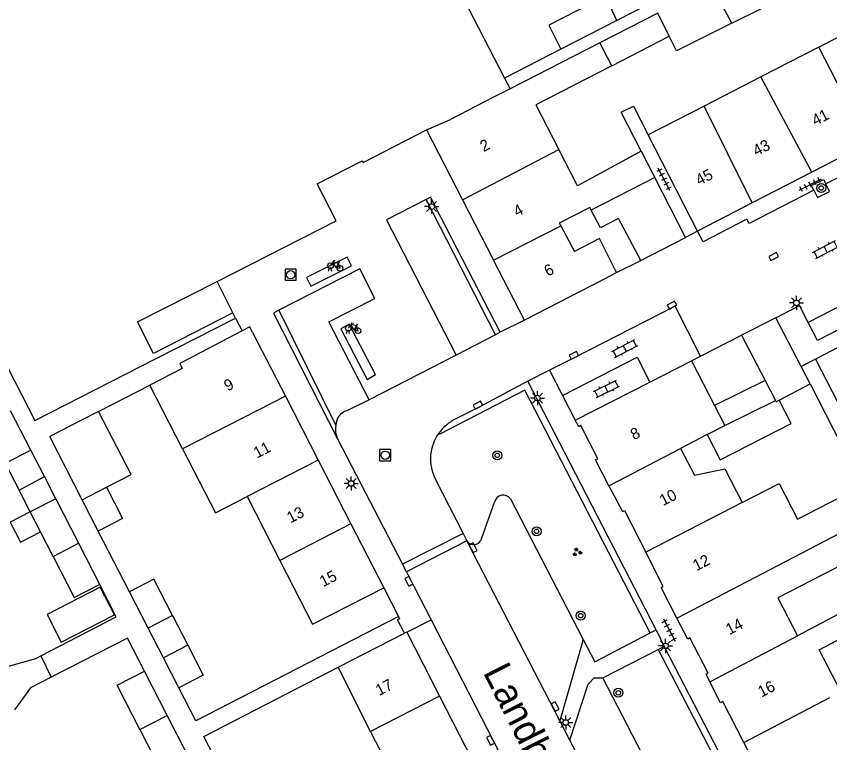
# Model space of a CAD drawing. Extents: x 132994 to 136000, y 393499 to 395512.
# Drawn here: x 134580.3 to 134652.7, y 394531.4 to 394596.1 of the extents above; entities that cross this region are included whole.
import ezdxf

# ---------------------------------------------------------------- set-up
doc = ezdxf.new("R2010")
doc.units = 0
for name, color, linetype in [('gg-afsc-erfafscheiding', 7, 'Continuous'), ('gg-afsc-hekwerk', 7, 'Continuous'), ('gg-afsc-muur', 7, 'Continuous'), ('gg-anno-huisnummerreeks BGT', 7, 'Continuous'), ('gg-anno-openbare ruimte label', 7, 'Continuous'), ('gg-bbg-bijgebouw', 7, 'Continuous'), ('gg-bbg-gedigitaliseerde bebouwing', 7, 'Continuous'), ('gg-bbg-gedigitaliseerde bijgebouw', 7, 'Continuous'), ('gg-bbg-hoofdgebouw', 7, 'Continuous'), ('gg-bbg-luifel en loopbrug', 7, 'Continuous'), ('gg-bbg-tussenscheiding', 7, 'Continuous'), ('gg-knt-verharding', 7, 'Continuous'), ('gg-knt-verharding nz', 7, 'Continuous'), ('gt-grn-groengrens', 7, 'Continuous'), ('gt-grn-vlakafsluiter', 7, 'Continuous'), ('gt-grn-weggrens', 7, 'Continuous'), ('gt-symb-boom', 7, 'Continuous'), ('gt-symb-fietsenrek', 7, 'Continuous'), ('gt-symb-groenvak', 7, 'Continuous'), ('gt-symb-klinker verharding', 7, 'Continuous'), ('gt-symb-kolk', 7, 'Continuous'), ('gt-symb-lichtmast', 7, 'Continuous'), ('gt-symb-rioolschacht', 7, 'Continuous'), ('gt-symb-tegel verharding', 7, 'Continuous')]:
    doc.layers.add(name, color=color, linetype=linetype)

# ---------------------------------------------------------------- blocks, each defined once
blk = doc.blocks.new('gt0-KOLK')
at = {"layer": 'gt-symb-kolk'}
blk.add_lwpolyline([(0, 0), (0.375, 0), (0.375, 0.4), (-0.375, 0.4), (-0.375, 0), (0, 0)], dxfattribs=at)
blk = doc.blocks.new('gt0-BOOM')
at = {"layer": 'gt-symb-boom'}
for radius in [0.4, 0.2]:
    blk.add_circle((0, 0), radius, dxfattribs=at)
blk = doc.blocks.new('gt0-RS')
at = {"layer": 'gt-symb-rioolschacht'}
blk.add_lwpolyline([(-0.5, -0.5), (0.5, -0.5), (0.5, 0.5), (-0.5, 0.5)], close=True, dxfattribs=at)
blk.add_circle((0, 0), 0.375, dxfattribs=at)
blk = doc.blocks.new('gt0-LMAST')
at = {"layer": 'gt-symb-lichtmast'}
for p, q in [((-0.182, 0.173), (-0.447, 0.438)), ((-0.005, 0.246), (-0.005, 0.621)), ((0.172, 0.173), (0.437, 0.438)), ((-0.255, -0.004), (-0.63, -0.004)), ((-0.182, -0.181), (-0.447, -0.446)), ((-0.005, -0.254), (-0.005, -0.629)), ((0.437, -0.446), (0.172, -0.181)), ((0.245, -0.004), (0.62, -0.004))]:
    blk.add_line(p, q, dxfattribs=at)
blk.add_circle((-0.005, -0.004), 0.25, dxfattribs=at)
blk = doc.blocks.new('gt0-FREK')
at = {"layer": 'gt-symb-fietsenrek'}
for p, q in [((0.259, 0.762), (0.294, 0.823)), ((0.54, 0.335), (0.259, 0.762)), ((0.294, 0.823), (0.767, 0.714)), ((0.757, 0.841), (0.866, 0.816)), ((0.767, 0.714), (0.84, 0.822)), ((0.767, 0.714), (0.54, 0.335)), ((0.895, 0.252), (0.767, 0.714))]:
    blk.add_line(p, q, dxfattribs=at)
for points in [[(0.036, 0.476), (0.228, 0.708), (0.259, 0.762)], [(0.294, 0.823), (0.36, 0.937), (0.452, 0.935)], [(-0.124, 0), (-0.047, 0.312), (0.053, 0.312), (0.12, 0)], [(0.54, 0.335), (0.555, 0.305), (0.895, 0.252)]]:
    blk.add_lwpolyline(points, dxfattribs=at)
for centre in [(0.036, 0.476), (0.895, 0.252)]:
    blk.add_circle(centre, 0.252, dxfattribs=at)
blk = doc.blocks.new('gt0-KL1')
at = {"layer": 'gt-symb-klinker verharding'}
for p, q in [((-1.15, 0.3), (1.15, 0.3)), ((-1, -0.3), (-1, 0.3)), ((-0.5, 0.3), (-0.5, 0.45)), ((0, -0.3), (0, 0.3)), ((0.5, 0.3), (0.5, 0.45)), ((1, -0.3), (1, 0.3)), ((-1.15, -0.3), (1.15, -0.3)), ((-0.5, -0.45), (-0.5, -0.3)), ((0.5, -0.45), (0.5, -0.3))]:
    blk.add_line(p, q, dxfattribs=at)
blk = doc.blocks.new('gt0-TEG1')
at = {"layer": 'gt-symb-tegel verharding'}
for p, q in [((-1.125, 0), (1.125, 0)), ((-0.9, -0.25), (-0.9, 0.25)), ((-0.45, -0.25), (-0.45, 0.25)), ((0, -0.25), (0, 0.25)), ((0.45, -0.25), (0.45, 0.25)), ((0.9, -0.25), (0.9, 0.25))]:
    blk.add_line(p, q, dxfattribs=at)
blk = doc.blocks.new('gt0-GRVAK')
at = {"layer": 'gt-symb-groenvak'}
for p, q in [((-0.11, 0.189), (-0.228, 0.24)), ((-0.182, 0.153), (0.088, 0.153)), ((-0.091, 0.211), (-0.156, 0.322)), ((-0.047, 0.214), (-0.047, 0.393)), ((-0.004, 0.211), (0.061, 0.322)), ((0.015, 0.189), (0.133, 0.24)), ((0.262, -0.052), (0.197, 0.059)), ((0.305, -0.049), (0.305, 0.13)), ((0.349, -0.052), (0.414, 0.059)), ((-0.245, -0.228), (-0.363, -0.177)), ((-0.318, -0.264), (-0.047, -0.264)), ((-0.226, -0.206), (-0.291, -0.095)), ((-0.183, -0.203), (-0.183, -0.024)), ((-0.139, -0.206), (-0.074, -0.095)), ((-0.12, -0.228), (-0.002, -0.177)), ((0.243, -0.074), (0.125, -0.023)), ((0.17, -0.11), (0.441, -0.11)), ((0.368, -0.074), (0.486, -0.023))]:
    blk.add_line(p, q, dxfattribs=at)

msp = doc.modelspace()

# ---------------------------------------------------------------- linework, layer by layer
at = {"layer": 'gg-afsc-erfafscheiding'}
for p, q in [((134652.235, 394605.248), (134633.726, 394595.726)), ((134628.72, 394593.15), (134623.731, 394590.583)), ((134634.103, 394587.544), (134635.183, 394588.093)), ((134650.926, 394563.372), (134655.545, 394554.301)), ((134590.342, 394544.885), (134587.571, 394550.279)), ((134612.97, 394545.24), (134614.291, 394542.666))]:
    msp.add_line(p, q, dxfattribs=at)
for points in [[(134582.467, 394539.176), (134589.177, 394542.659), (134587.696, 394545.541)], [(134614.291, 394542.666), (134596.244, 394533.396), (134594.734, 394536.335)], [(134614.291, 394542.666), (134614.391, 394542.471), (134614.213, 394542.38)], [(134591.69, 394537.802), (134590.161, 394540.745), (134583.391, 394537.268)], [(134578.304, 394537.912), (134582.011, 394538.934), (134582.467, 394539.176)], [(134598.349, 394529.299), (134596.957, 394532.008), (134608.92, 394538.153)], [(134583.391, 394537.268), (134581.553, 394536.34), (134580.123, 394534.376)]]:
    msp.add_lwpolyline(points, dxfattribs=at)
at = {"layer": 'gg-afsc-hekwerk'}
for p, q in [((134599.558, 394569.701), (134598.142, 394572.482)), ((134614.83, 394541.179), (134614.213, 394542.38)), ((134582.467, 394539.176), (134583.391, 394537.268))]:
    msp.add_line(p, q, dxfattribs=at)
at = {"layer": 'gg-afsc-muur'}
for p, q in [((134635.183, 394588.093), (134636.5, 394585.53)), ((134635.872, 394584.099), (134634.103, 394587.544)), ((134633.699, 394573.275), (134635.837, 394574.352)), ((134641.169, 394565.846), (134644.82, 394567.7)), ((134640.36, 394565.437), (134641.169, 394565.846))]:
    msp.add_line(p, q, dxfattribs=at)
at = {"layer": 'gg-bbg-bijgebouw'}
for p, q in [((134639.822, 394576.405), (134637.081, 394581.741)), ((134631.439, 394578.842), (134631.317, 394579.078)), ((134635.837, 394574.352), (134639.822, 394576.405)), ((134647.865, 394569.25), (134644.82, 394567.7)), ((134650.115, 394564.929), (134647.865, 394569.25)), ((134650.926, 394563.372), (134650.115, 394564.929)), ((134648.152, 394561.928), (134650.926, 394563.372)), ((134647.892, 394561.793), (134648.152, 394561.928))]:
    msp.add_line(p, q, dxfattribs=at)
msp.add_lwpolyline([(134635.837, 394574.352), (134633.869, 394578.097), (134632.25, 394577.264), (134631.439, 394578.842)], dxfattribs=at)
at = {"layer": 'gg-bbg-gedigitaliseerde bebouwing'}
for p, q in [((134618.016, 394601.616), (134623.731, 394590.583)), ((134632.213, 394593.737), (134624.213, 394589.647)), ((134651.68, 394593.353), (134646.533, 394590.701)), ((134623.731, 394590.583), (134624.213, 394589.647)), ((134646.533, 394590.701), (134641.472, 394588.093)), ((134641.472, 394588.093), (134636.5, 394585.53)), ((134630.219, 394581.005), (134628.561, 394584.223)), ((134635.872, 394584.099), (134630.219, 394581.005)), ((134628.72, 394577.445), (134629.945, 394575.167)), ((134640.36, 394565.437), (134642.419, 394561.44)), ((134595.049, 394564.751), (134592.157, 394563.265)), ((134595.075, 394557.584), (134592.157, 394563.265)), ((134642.419, 394561.44), (134643.335, 394559.662)), ((134641.752, 394558.872), (134639.384, 394557.631)), ((134600.814, 394553.353), (134603.727, 394547.669)), ((134608.92, 394538.153), (134614.83, 394541.179)), ((134611.81, 394532.457), (134608.92, 394538.153)), ((134614.693, 394526.774), (134611.81, 394532.457))]:
    msp.add_line(p, q, dxfattribs=at)
for points in [[(134651.68, 394593.353), (134654.409, 394594.758), (134652.408, 394598.645), (134654.687, 394599.818), (134656.2, 394596.874)], [(134633.28, 394591.688), (134626.511, 394588.2), (134628.561, 394584.223)], [(134631.317, 394579.078), (134628.595, 394577.678), (134628.72, 394577.445)], [(134595.075, 394557.584), (134597.993, 394551.904), (134600.814, 394553.353)], [(134639.384, 394557.631), (134640.626, 394555.255), (134643.316, 394555.804), (134644.858, 394552.811)], [(134644.858, 394552.811), (134648.16, 394554.502), (134649.789, 394551.337), (134655.545, 394554.301)], [(134658.067, 394549.497), (134648.038, 394544.333), (134649.801, 394540.969)], [(134603.727, 394547.669), (134606.635, 394541.994), (134612.97, 394545.24)], [(134653.655, 394535.997), (134651.71, 394539.709), (134654.907, 394541.392), (134653.992, 394543.171), (134649.801, 394540.969)]]:
    msp.add_lwpolyline(points, dxfattribs=at)
at = {"layer": 'gg-bbg-gedigitaliseerde bijgebouw'}
for p, q in [((134637.356, 394596.366), (134632.213, 394593.737)), ((134633.726, 394595.726), (134628.72, 394593.15)), ((134633.28, 394591.688), (134638.376, 394594.315)), ((134644.82, 394567.7), (134646.91, 394563.68)), ((134646.91, 394563.68), (134647.833, 394561.906)), ((134643.335, 394559.662), (134647.833, 394561.906)), ((134647.833, 394561.906), (134647.892, 394561.793)), ((134581.563, 394557.479), (134579.76, 394560.989)), ((134587.6, 394560.924), (134585.955, 394560.079)), ((134585.955, 394560.079), (134583.25, 394558.689)), ((134584.709, 394555.85), (134583.25, 394558.689)), ((134579.295, 394556.314), (134581.563, 394557.479)), ((134586.14, 394553.064), (134584.709, 394555.85)), ((134588.311, 394554.18), (134589.743, 394551.394)), ((134583.791, 394553.141), (134581.525, 394551.976)), ((134583.791, 394553.141), (134585.821, 394549.191)), ((134587.571, 394550.279), (134586.14, 394553.064)), ((134582.439, 394550.197), (134581.525, 394551.976)), ((134589.743, 394551.394), (134587.571, 394550.279)), ((134583.554, 394548.026), (134582.439, 394550.197)), ((134585.821, 394549.191), (134587.696, 394545.541)), ((134583.554, 394548.026), (134585.429, 394544.376)), ((134585.429, 394544.376), (134587.621, 394545.503)), ((134587.621, 394545.503), (134587.696, 394545.541)), ((134592.005, 394541.648), (134590.342, 394544.885)), ((134594.178, 394542.764), (134595.536, 394540.12)), ((134593.363, 394539.004), (134592.005, 394541.648)), ((134595.536, 394540.12), (134593.363, 394539.004)), ((134593.712, 394533.865), (134591.69, 394537.802)), ((134595.577, 394530.235), (134593.712, 394533.865))]:
    msp.add_line(p, q, dxfattribs=at)
for points in [[(134643.961, 394595.488), (134649.238, 394598.113), (134648.093, 394600.416)], [(134633.726, 394595.726), (134632.702, 394597.897), (134627.667, 394595.307), (134628.72, 394593.15)], [(134643.961, 394595.488), (134639.016, 394593.029), (134638.376, 394594.315)], [(134641.752, 394558.872), (134642.903, 394556.623), (134649.216, 394559.846), (134648.152, 394561.928)], [(134588.311, 394554.18), (134590.49, 394555.299), (134587.6, 394560.924)], [(134594.178, 394542.764), (134592.514, 394546.002), (134590.342, 394544.885)], [(134587.737, 394545.277), (134583.011, 394542.848), (134584.278, 394540.382), (134589.004, 394542.811), (134587.737, 394545.277)], [(134591.278, 394532.614), (134589.255, 394536.552), (134591.69, 394537.802)], [(134591.278, 394532.614), (134593.142, 394528.984), (134595.577, 394530.235)]]:
    msp.add_lwpolyline(points, dxfattribs=at)
at = {"layer": 'gg-bbg-hoofdgebouw'}
for p, q in [((134616.766, 394585.977), (134619.98, 394579.741)), ((134640.89, 394576.98), (134636.5, 394585.53)), ((134656.061, 394584.792), (134651.07, 394582.222)), ((134651.07, 394582.222), (134645.752, 394579.484)), ((134619.98, 394579.741), (134622.742, 394574.381)), ((134645.752, 394579.484), (134640.89, 394576.98)), ((134625.49, 394569.05), (134622.742, 394574.381)), ((134631.49, 394572.13), (134633.699, 394573.275)), ((134631.49, 394572.13), (134625.49, 394569.05)), ((134599.794, 394569.225), (134599.558, 394569.701)), ((134601.306, 394567.963), (134604.223, 394562.281)), ((134656.759, 394568.349), (134651.4, 394565.59)), ((134651.4, 394565.59), (134654.474, 394559.563)), ((134636.655, 394563.543), (134640.36, 394565.437)), ((134630, 394560.14), (134636.655, 394563.543)), ((134604.223, 394562.281), (134607.139, 394556.6)), ((134607.139, 394556.6), (134610.056, 394550.918)), ((134610.056, 394550.918), (134612.97, 394545.24)), ((134615.02, 394541.27), (134614.83, 394541.179)), ((134615.02, 394541.27), (134617.931, 394535.601)), ((134617.931, 394535.601), (134620.842, 394529.932))]:
    msp.add_line(p, q, dxfattribs=at)
for points in [[(134550.009, 394612.434), (134550.583, 394611.395), (134550.666, 394611.442), (134567.314, 394582.152), (134569.861, 394583.608), (134581.929, 394560.107), (134592.725, 394565.648), (134592.737, 394565.626), (134599.794, 394569.225)], [(134598.142, 394572.482), (134608.738, 394577.873), (134607.056, 394581.175), (134611.064, 394583.228), (134611.133, 394583.092), (134616.766, 394585.977)], [(134635.872, 394584.099), (134636.914, 394582.065), (134637.081, 394581.741)], [(134633.699, 394573.275), (134632.168, 394576.311), (134629.945, 394575.167)], [(134599.558, 394569.701), (134592.501, 394566.085), (134591.076, 394568.887), (134598.142, 394572.482)], [(134601.306, 394567.963), (134601.061, 394568.444), (134600.382, 394568.092)], [(134600.382, 394568.092), (134594.817, 394565.203), (134595.049, 394564.751)], [(134633.015, 394554.31), (134631.82, 394556.61), (134632.02, 394556.71), (134630.51, 394559.67), (134630.32, 394559.56), (134630, 394560.14)], [(134633.015, 394554.31), (134634.21, 394552.01), (134634.41, 394552.11), (134636.296, 394548.41)], [(134639.059, 394542.531), (134637.65, 394545.26), (134637.85, 394545.36), (134636.296, 394548.41)], [(134641.993, 394536.858), (134641.65, 394537.53), (134641.84, 394537.63), (134640.22, 394540.78), (134640.02, 394540.67), (134639.059, 394542.531)], [(134645.006, 394531.475), (134643.14, 394535.1), (134642.94, 394535), (134641.993, 394536.858)], [(134647.597, 394525.952), (134646.42, 394528.24), (134646.62, 394528.34), (134645.006, 394531.475)]]:
    msp.add_lwpolyline(points, dxfattribs=at)
at = {"layer": 'gg-bbg-luifel en loopbrug'}
for p, q in [((134646.91, 394563.68), (134642.419, 394561.44)), ((134582.774, 394555.121), (134581.563, 394557.479)), ((134579.295, 394556.314), (134580.523, 394553.925)), ((134580.523, 394553.925), (134582.774, 394555.121)), ((134583.791, 394553.141), (134582.774, 394555.121)), ((134581.525, 394551.976), (134580.523, 394553.925)), ((134594.734, 394536.335), (134593.363, 394539.004))]:
    msp.add_line(p, q, dxfattribs=at)
for points in [[(134581.525, 394551.976), (134579.746, 394551.062), (134580.661, 394549.283), (134582.439, 394550.197)], [(134595.536, 394540.12), (134596.907, 394537.451), (134594.734, 394536.335)]]:
    msp.add_lwpolyline(points, dxfattribs=at)
at = {"layer": 'gg-bbg-tussenscheiding'}
for p, q in [((134643.961, 394595.488), (134642.745, 394597.757)), ((134638.376, 394594.315), (134637.356, 394596.366)), ((134633.28, 394591.688), (134632.213, 394593.737)), ((134656.061, 394584.792), (134651.68, 394593.353)), ((134651.07, 394582.222), (134646.533, 394590.701)), ((134624.213, 394589.647), (134622.749, 394588.899)), ((134622.749, 394588.899), (134618.915, 394586.891)), ((134645.752, 394579.484), (134641.472, 394588.093)), ((134616.766, 394585.977), (134618.915, 394586.891)), ((134619.98, 394579.741), (134628.561, 394584.223)), ((134637.081, 394581.741), (134631.439, 394578.842)), ((134622.742, 394574.381), (134628.72, 394577.445)), ((134604.223, 394562.281), (134597.902, 394559.036)), ((134597.902, 394559.036), (134595.075, 394557.584)), ((134641.752, 394558.872), (134643.335, 394559.662)), ((134633.015, 394554.31), (134639.384, 394557.631)), ((134607.139, 394556.6), (134600.814, 394553.353)), ((134586.14, 394553.064), (134588.311, 394554.18)), ((134644.858, 394552.811), (134636.296, 394548.41)), ((134639.059, 394542.531), (134656.856, 394551.808)), ((134610.056, 394550.918), (134603.727, 394547.669)), ((134583.554, 394548.026), (134585.821, 394549.191)), ((134594.178, 394542.764), (134592.005, 394541.648)), ((134641.993, 394536.858), (134649.801, 394540.969)), ((134617.931, 394535.601), (134611.81, 394532.457)), ((134645.006, 394531.475), (134652.668, 394535.479)), ((134591.278, 394532.614), (134593.712, 394533.865))]:
    msp.add_line(p, q, dxfattribs=at)
at = {"layer": 'gg-knt-verharding'}
for p, q in [((134656.782, 394583.46), (134652.318, 394581.165)), ((134640.89, 394576.98), (134639.822, 394576.405)), ((134647.865, 394569.25), (134649.954, 394570.35)), ((134650.742, 394568.829), (134649.954, 394570.35)), ((134599.794, 394569.225), (134600.382, 394568.092)), ((134625.49, 394569.05), (134623.335, 394567.967)), ((134622.918, 394567.752), (134619.404, 394565.94)), ((134623.335, 394567.967), (134622.918, 394567.752)), ((134619.404, 394565.94), (134611.67, 394561.957)), ((134627.721, 394564.61), (134625.79, 394563.615)), ((134627.721, 394564.61), (134628.879, 394562.338)), ((134637.2, 394541.5), (134625.79, 394563.615)), ((134611.67, 394561.957), (134609.697, 394560.989)), ((134628.879, 394562.338), (134630, 394560.14)), ((134608.872, 394558.497), (134614.653, 394547.329)), ((134617.59, 394554.88), (134620.035, 394550.069)), ((134621.68, 394549.602), (134622.819, 394552.861)), ((134624.25, 394553.15), (134630.718, 394540.637)), ((134620.035, 394550.069), (134614.653, 394547.329)), ((134620.035, 394550.069), (134620.364, 394549.421)), ((134620.364, 394549.421), (134614.997, 394546.664)), ((134614.997, 394546.664), (134614.653, 394547.329)), ((134636.669, 394541.221), (134637.2, 394541.5)), ((134630.718, 394540.637), (134628.65, 394533.402)), ((134632.46, 394537.22), (134637.386, 394539.746)), ((134637.386, 394539.746), (134637.92, 394540.02)), ((134637.92, 394540.02), (134650.254, 394516.256)), ((134629.543, 394531.662), (134628.65, 394533.402))]:
    msp.add_line(p, q, dxfattribs=at)
for points in [[(134651.238, 394580.609), (134651.018, 394581.02), (134652.118, 394581.572), (134652.318, 394581.165)], [(134651.238, 394580.609), (134651.583, 394579.966), (134652.647, 394580.497), (134652.318, 394581.165)], [(134623.335, 394567.967), (134617.149, 394579.989), (134616.76, 394579.791)], [(134651.238, 394580.609), (134645.484, 394577.65), (134645.28, 394578.05), (134641.384, 394576.028), (134640.89, 394576.98)], [(134616.76, 394579.791), (134613.206, 394577.98), (134619.404, 394565.94)], [(134669.277, 394576.356), (134651.568, 394567.234), (134650.742, 394568.829)], [(134611.67, 394561.957), (134608.087, 394568.911), (134612.184, 394570.987), (134610.85, 394573.601), (134603.654, 394569.925)], [(134603.654, 394569.925), (134603.178, 394569.681), (134608.872, 394558.497)], [(134625.79, 394563.615), (134621.454, 394561.304), (134619.389, 394560.253)], [(134614.997, 394546.664), (134615.118, 394546.428), (134617.193, 394542.386)], [(134617.193, 394542.386), (134638.957, 394500), (134648.224, 394481.742)], [(134630.718, 394540.637), (134631.75, 394538.64), (134636.669, 394541.221)], [(134629.543, 394531.662), (134631.172, 394536.661), (134631.707, 394537.227), (134632.46, 394537.22)], [(134638.175, 394514.867), (134640.37, 394521.97), (134632.46, 394537.22)]]:
    msp.add_lwpolyline(points, dxfattribs=at)
for centre, radius, start, end in [((134610.1, 394559.656), 1.393, 106.83279, 178.76893), ((134621.047, 394556.709), 3.912, 115.07724, 144.45256), ((134610.539, 394559.333), 1.865, 169.08135, 206.62528), ((134621.047, 394556.71), 3.912, 144.46245, 207.89828), ((134623.602, 394552.669), 0.806, 36.57502, 166.26036), ((134620.982, 394549.801), 0.726, 211.56458, 344.09784)]:
    msp.add_arc(centre, radius, start, end, dxfattribs=at)
at = {"layer": 'gg-knt-verharding nz'}
for p, q in [((134620.49, 394549.185), (134620.364, 394549.421)), ((134628.65, 394533.402), (134620.49, 394549.185)), ((134638.175, 394514.867), (134629.543, 394531.662))]:
    msp.add_line(p, q, dxfattribs=at)
for points in [[(134669.277, 394576.356), (134668.446, 394577.948), (134650.742, 394568.829)], [(134610.109, 394573.89), (134609.728, 394574.648), (134606.099, 394572.837), (134606.48, 394572.079), (134610.109, 394573.89)], [(134641.169, 394565.846), (134638.894, 394570.304), (134638.731, 394570.205), (134629.976, 394565.734), (134627.721, 394564.61)], [(134611.501, 394563.781), (134612.254, 394564.199), (134609.911, 394568.682), (134609.158, 394568.265), (134611.501, 394563.781)], [(134628.879, 394562.338), (134635.532, 394565.745), (134636.655, 394563.543)]]:
    msp.add_lwpolyline(points, dxfattribs=at)
at = {"layer": 'gt-grn-groengrens'}
for p, q in [((134622.918, 394567.752), (134616.76, 394579.791)), ((134603.654, 394569.925), (134608.708, 394559.686)), ((134636.669, 394541.221), (134625.532, 394562.807)), ((134637.386, 394539.746), (134649.446, 394516.51))]:
    msp.add_line(p, q, dxfattribs=at)
msp.add_lwpolyline([(134625.532, 394562.807), (134617.917, 394558.883), (134617.864, 394558.984)], dxfattribs=at)
at = {"layer": 'gt-grn-vlakafsluiter'}
msp.add_line((134587.6, 394560.924), (134592.157, 394563.265), dxfattribs=at)
at = {"layer": 'gt-grn-weggrens'}
for p, q in [((134651.4, 394565.59), (134650.115, 394564.929)), ((134615.02, 394541.27), (134617.193, 394542.386)), ((134637.2, 394541.5), (134637.92, 394540.02))]:
    msp.add_line(p, q, dxfattribs=at)

# ---------------------------------------------------------------- block references
at = {"layer": 'gt-symb-boom'}
for p in [(134651.9, 394580.806), (134623.072, 394557.014), (134626.573, 394550.253), (134630.495, 394542.752), (134633.849, 394535.886)]:
    msp.add_blockref('gt0-BOOM', p, dxfattribs=at)
at = {"layer": 'gt-symb-fietsenrek'}
for p in [(134608.192, 394573.408), (134609.79, 394567.86)]:
    msp.add_blockref('gt0-FREK', p, dxfattribs=at)
at = {"layer": 'gt-symb-groenvak'}
msp.add_blockref('gt0-GRVAK', (134630.169, 394548.403), dxfattribs=at)
at = {"layer": 'gt-symb-klinker verharding'}
for p, rotation in [((134652.298, 394575.335), 27.17973421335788), ((134634.425, 394566.529), 27.718501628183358), ((134632.79, 394562.936), 26.360058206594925)]:
    msp.add_blockref('gt0-KL1', p, dxfattribs=dict(at, rotation=rotation))
at = {"layer": 'gt-symb-kolk'}
for p, rotation in [((134647.759, 394574.534), 27.256871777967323), ((134638.724, 394570.219), 28.8208359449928), ((134629.976, 394565.734), 27.051682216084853), ((134621.454, 394561.304), 28.062992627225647), ((134620.747, 394548.702), -61.9746839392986), ((134615.386, 394545.906), 117.59036953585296), ((134628.048, 394534.572), -62.743128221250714), ((134622.653, 394531.751), 117.12876605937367)]:
    msp.add_blockref('gt0-KOLK', p, dxfattribs=dict(at, rotation=rotation))
at = {"layer": 'gt-symb-lichtmast'}
for p in [(134617.236, 394579.157), (134649.706, 394570.585), (134626.649, 394562.119), (134610.078, 394554.517), (134638.046, 394540.057), (134629.172, 394533.249)]:
    msp.add_blockref('gt0-LMAST', p, dxfattribs=at)
at = {"layer": 'gt-symb-rioolschacht'}
for p in [(134604.691, 394573.093), (134613.107, 394557.028)]:
    msp.add_blockref('gt0-RS', p, dxfattribs=at)
at = {"layer": 'gt-symb-tegel verharding'}
for p, rotation in [((134637.92, 394581.58), 117.17973421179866), ((134650.926, 394581.117), 27.256871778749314), ((134638.379, 394541.469), -62.82026578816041)]:
    msp.add_blockref('gt0-TEG1', p, dxfattribs=dict(at, rotation=rotation))

# ---------------------------------------------------------------- texts
at = {"layer": 'gg-anno-huisnummerreeks BGT'}
for s, rotation, p in [('41', 27.3, (134651.385, 394586.321)), ('2', 27.3, (134621.86, 394583.995)), ('43', 27.3, (134646.136, 394583.618)), ('45', 27.3, (134641.045, 394580.997)), ('4', 27.3, (134624.832, 394578.219)), ('6', 27.3, (134627.568, 394572.905)), ('9', 27.2, (134599.078, 394562.692)), ('8', 27, (134635.236, 394558.353)), ('11', 27.2, (134601.702, 394556.73)), ('10', 27, (134637.832, 394552.494)), ('13', 27.2, (134604.668, 394550.954)), ('12', 27, (134640.788, 394546.693)), ('15', 27.2, (134607.583, 394545.274)), ('14', 27.2, (134643.728, 394541.006)), ('17', 27.2, (134612.564, 394535.595)), ('16', 27.3, (134646.582, 394535.457))]:
    msp.add_text(s, height=1, rotation=rotation, dxfattribs=at).set_placement(p)
at = {"layer": 'gg-anno-openbare ruimte label'}
msp.add_text('Landbouwstraat', height=2.5, rotation=296.9, dxfattribs=at).set_placement((134621.773, 394537.719))

doc.saveas('drawing.dxf')
